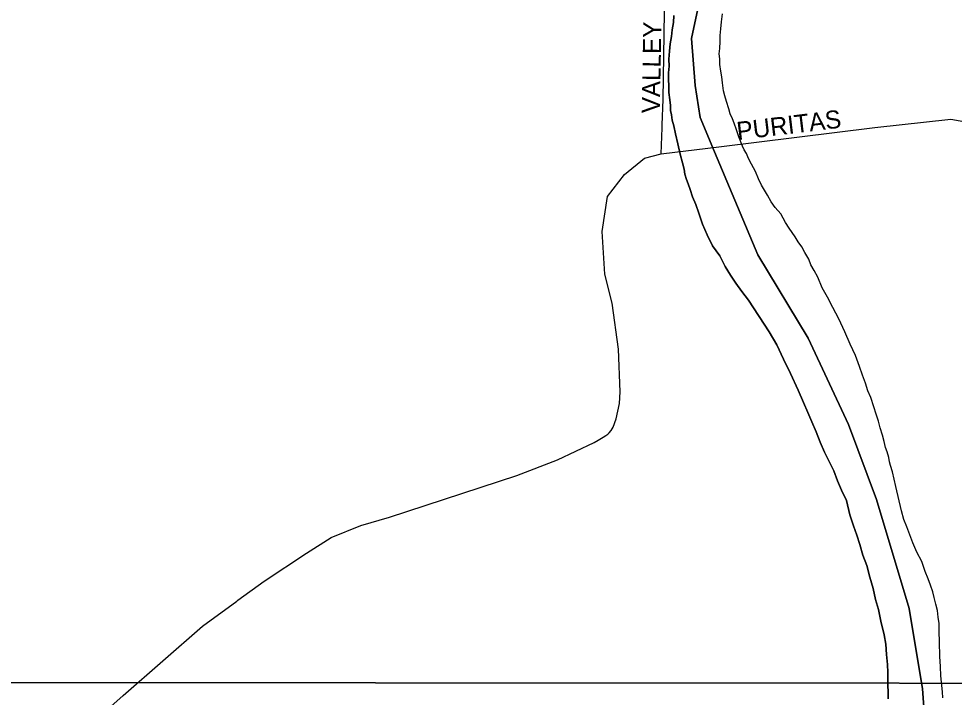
# Model space of a CAD drawing. Extents: x 2010165 to 2382125, y 1060529 to 1407316.
# Drawn here: x 2146217 to 2148798, y 1251522 to 1253396 of the extents above; entities that cross this region are included whole.
import ezdxf

# ---------------------------------------------------------------- set-up
doc = ezdxf.new("R2010")
doc.units = 0
for name, color, linetype in [('GM_X_City_Street', 7, 'Continuous'), ('GM_X_City_Street_Text', 7, 'Continuous'), ('GM_X_Corporation', 7, 'Continuous'), ('GM_X_Major_River', 7, 'Continuous'), ('GM_X_Section', 7, 'Continuous')]:
    doc.layers.add(name, color=color, linetype=linetype)

msp = doc.modelspace()

# ---------------------------------------------------------------- linework, layer by layer
at = {"layer": 'GM_X_City_Street'}
for points in [[(2147992.1, 1253094.3), (2147992.4, 1253102.4), (2147994.6, 1253172.2), (2148000.3, 1253534.9)], [(2148148.9, 1253041.8), (2148578.7, 1253095.5), (2148788.4, 1253117.6), (2148905.4, 1253097.2), (2148978.7, 1253049.4), (2149036.7, 1252971), (2149064, 1252884), (2149062.3, 1252659), (2149079.3, 1252550.6), (2149113.4, 1252480.7), (2149176.5, 1252412.5), (2149277, 1252308.5), (2149415.1, 1252202.8), (2149512.2, 1252119.2), (2149629.2, 1251990.3), (2149748.5, 1251871), (2149808.4, 1251833.4)], [(2146818.4, 1251787), (2146821.5, 1251789.3), (2146894, 1251841.8), (2147010.4, 1251919.5), (2147078.9, 1251962.9), (2147160.3, 1251995.5), (2147239.3, 1252018.7), (2147591.5, 1252133.7), (2147703.7, 1252177.3), (2147804.4, 1252225.5), (2147815.8, 1252231.9), (2147829.2, 1252239.9), (2147837, 1252244.9), (2147842.5, 1252248.6), (2147846.1, 1252252), (2147851.4, 1252258.6), (2147856.7, 1252267.3), (2147865.6, 1252290.9), (2147874.3, 1252332.7), (2147876.6, 1252365), (2147871.2, 1252483.3), (2147853.8, 1252609.6), (2147834.2, 1252689.9), (2147826.8, 1252808.1), (2147841.5, 1252904.3), (2147888.1, 1252965.4), (2147943.8, 1253010.1), (2147989.8, 1253021.9), (2147992.1, 1253094.3)], [(2147989.8, 1253021.9), (2148148.9, 1253041.8)], [(2143466.6, 1248591.1), (2144705.3, 1249664), (2145420.2, 1250262.4), (2145633.3, 1250470), (2145791.9, 1250605.6), (2145896.5, 1250711.4), (2145979.1, 1250837.3), (2146067.9, 1250989.3), (2146219, 1251221.2), (2146335.9, 1251375.9), (2146504.5, 1251526.7), (2146723.4, 1251718.2), (2146818.4, 1251787)]]:
    msp.add_lwpolyline(points, dxfattribs=at)
at = {"layer": 'GM_X_Corporation'}
for points in [[(2148723.8, 1251369), (2148710.3, 1251545.2), (2148674, 1251767.1), (2148584, 1252068), (2148505.9, 1252275), (2148395.1, 1252513.4), (2148256.5, 1252743.2), (2148136.9, 1253027.5), (2148097, 1253123), (2148083.2, 1253210.9), (2148072.7, 1253341), (2148092.9, 1253435.7)], [(2148092.9, 1253435.7), (2148072.7, 1253341), (2148083.2, 1253210.9), (2148097, 1253123), (2148136.9, 1253027.5), (2148256.5, 1252743.2), (2148395.1, 1252513.4), (2148505.9, 1252275), (2148584, 1252068), (2148674, 1251767.1), (2148710.3, 1251545.2), (2148723.8, 1251369)]]:
    msp.add_lwpolyline(points, dxfattribs=at)
at = {"layer": 'GM_X_Major_River'}
for points in [[(2148615.7, 1251517.5), (2148615.4, 1251537.6), (2148615.1, 1251553.6), (2148614.7, 1251571.7), (2148614.4, 1251589.7), (2148614, 1251611.8), (2148611.4, 1251639.8), (2148608.9, 1251667.9), (2148604.4, 1251693.9), (2148595.7, 1251731.9), (2148589.1, 1251763.8), (2148580.5, 1251791.8), (2148573.9, 1251821.8), (2148565.3, 1251853.7), (2148556.7, 1251885.7), (2148546.1, 1251913.6), (2148537.5, 1251943.5), (2148529, 1251969.4), (2148520.5, 1251995.4), (2148509.9, 1252025.2), (2148501.2, 1252065.2), (2148486.6, 1252093.1), (2148476.1, 1252118.9), (2148465.5, 1252146.8), (2148453, 1252172.7), (2148440.5, 1252198.5), (2148427.9, 1252226.4), (2148417.4, 1252254.3), (2148404.8, 1252282.1), (2148394.3, 1252308), (2148381.7, 1252335.9), (2148367.1, 1252369.7), (2148346.1, 1252415.5), (2148327.3, 1252455.3), (2148308.5, 1252495.1), (2148287.8, 1252530.8), (2148230, 1252618), (2148211.5, 1252641.7), (2148195, 1252665.5), (2148180.5, 1252687.3), (2148166, 1252711.1), (2148151.4, 1252740.9), (2148130.8, 1252768.6), (2148116.2, 1252798.4), (2148103.6, 1252828.3), (2148093.1, 1252858.2), (2148084.6, 1252882.1), (2148076.1, 1252904), (2148069.7, 1252924), (2148063.4, 1252939.9), (2148059.2, 1252951.9), (2148054.9, 1252965.8), (2148052.6, 1252979.9), (2148048.3, 1252997.8), (2148041.8, 1253021.8), (2148035.3, 1253049.8), (2148028.7, 1253077.8), (2148024.3, 1253099.7), (2148020, 1253115.7), (2148017.7, 1253129.7), (2148015.5, 1253141.7), (2148015.3, 1253155.8), (2148013, 1253171.8), (2148010.6, 1253191.8), (2148010.2, 1253209.9), (2148009.9, 1253227.9), (2148009.6, 1253246), (2148011.2, 1253264.1), (2148010.9, 1253284.1), (2148012.4, 1253306.2), (2148014.1, 1253326.3), (2148017.7, 1253346.5), (2148019.4, 1253364.6), (2148023, 1253384.7), (2148024.7, 1253404.8)], [(2148024.7, 1253404.8), (2148023, 1253384.7), (2148019.4, 1253364.6), (2148017.7, 1253346.5), (2148014.1, 1253326.3), (2148012.4, 1253306.2), (2148010.9, 1253284.1), (2148011.2, 1253264.1), (2148009.6, 1253246), (2148009.9, 1253227.9), (2148010.2, 1253209.9), (2148010.6, 1253191.8), (2148013, 1253171.8), (2148015.3, 1253155.8), (2148015.5, 1253141.7), (2148017.7, 1253129.7), (2148020, 1253115.7), (2148024.3, 1253099.7), (2148028.7, 1253077.8), (2148035.3, 1253049.8), (2148041.8, 1253021.8), (2148048.3, 1252997.8), (2148052.6, 1252979.9), (2148054.9, 1252965.8), (2148059.2, 1252951.9), (2148063.4, 1252939.9), (2148069.7, 1252924), (2148076.1, 1252904), (2148084.6, 1252882.1), (2148093.1, 1252858.2), (2148103.6, 1252828.3), (2148116.2, 1252798.4), (2148130.8, 1252768.6), (2148151.4, 1252740.9), (2148166, 1252711.1), (2148180.5, 1252687.3), (2148195, 1252665.5), (2148211.5, 1252641.7), (2148230, 1252618), (2148287.8, 1252530.8), (2148308.5, 1252495.1), (2148327.3, 1252455.3), (2148346.1, 1252415.5), (2148367.1, 1252369.7), (2148381.7, 1252335.9), (2148394.3, 1252308), (2148404.8, 1252282.1), (2148417.4, 1252254.3), (2148427.9, 1252226.4), (2148440.5, 1252198.5), (2148453, 1252172.7), (2148465.5, 1252146.8), (2148476.1, 1252118.9), (2148486.6, 1252093.1), (2148501.2, 1252065.2), (2148509.9, 1252025.2), (2148520.5, 1251995.4), (2148529, 1251969.4), (2148537.5, 1251943.5), (2148546.1, 1251913.6), (2148556.7, 1251885.7), (2148565.3, 1251853.7), (2148573.9, 1251821.8), (2148580.5, 1251791.8), (2148589.1, 1251763.8), (2148595.7, 1251731.9), (2148604.4, 1251693.9), (2148608.9, 1251667.9), (2148611.4, 1251639.8), (2148614, 1251611.8), (2148614.4, 1251589.7), (2148614.7, 1251571.7), (2148615.1, 1251553.6), (2148615.4, 1251537.6), (2148615.7, 1251517.5)], [(2148359.2, 1252793.1), (2148350.9, 1252804.9), (2148342.7, 1252816.8), (2148332.3, 1252832.7), (2148319.8, 1252856.5), (2148303.5, 1252874.3), (2148293.1, 1252890.1), (2148282.8, 1252908), (2148274.5, 1252921.9), (2148266.2, 1252935.8), (2148257.8, 1252953.7), (2148249.4, 1252973.6), (2148239, 1252993.5), (2148230.7, 1253009.4), (2148224.4, 1253023.3), (2148218.2, 1253033.2), (2148214, 1253043.2), (2148203.5, 1253069.1), (2148197.1, 1253089), (2148190.8, 1253106.9), (2148186.5, 1253118.9), (2148180.2, 1253132.8), (2148176, 1253146.8), (2148169.6, 1253166.8), (2148165.3, 1253182.7), (2148161, 1253196.7), (2148158.6, 1253218.7), (2148156.3, 1253234.7), (2148154, 1253250.7), (2148151.6, 1253268.8), (2148151.3, 1253284.8), (2148149, 1253298.8), (2148150.8, 1253312.9), (2148152.4, 1253333), (2148152.1, 1253349.1), (2148153.8, 1253367.1), (2148155.4, 1253387.2), (2148159, 1253409.4)], [(2148359.2, 1252793.1), (2148350.9, 1252804.9), (2148342.7, 1252816.8), (2148332.3, 1252832.7), (2148319.8, 1252856.5), (2148303.5, 1252874.3), (2148293.1, 1252890.1), (2148282.8, 1252908), (2148274.5, 1252921.9), (2148266.2, 1252935.8), (2148257.8, 1252953.7), (2148249.4, 1252973.6), (2148239, 1252993.5), (2148230.7, 1253009.4), (2148224.4, 1253023.3), (2148218.2, 1253033.2), (2148214, 1253043.2), (2148203.5, 1253069.1), (2148197.1, 1253089), (2148190.8, 1253106.9), (2148186.5, 1253118.9), (2148180.2, 1253132.8), (2148176, 1253146.8), (2148169.6, 1253166.8), (2148165.3, 1253182.7), (2148161, 1253196.7), (2148158.6, 1253218.7), (2148156.3, 1253234.7), (2148154, 1253250.7), (2148151.6, 1253268.8), (2148151.3, 1253284.8), (2148149, 1253298.8), (2148150.8, 1253312.9), (2148152.4, 1253333), (2148152.1, 1253349.1), (2148153.8, 1253367.1), (2148155.4, 1253387.2), (2148159, 1253409.4)], [(2148766.2, 1251520.4), (2148765.9, 1251536.4), (2148763.5, 1251554.5), (2148761.1, 1251580.5), (2148760.6, 1251606.6), (2148758, 1251634.6), (2148757.3, 1251674.8), (2148756.8, 1251702.8), (2148756.4, 1251724.9), (2148754, 1251742.9), (2148751.7, 1251760.9), (2148747.3, 1251778.9), (2148743, 1251796.9), (2148738.7, 1251812.9), (2148732.3, 1251830.8), (2148726, 1251848.8), (2148717.6, 1251868.7), (2148709, 1251896.6), (2148694.5, 1251922.4), (2148684, 1251948.3), (2148675.5, 1251970.2), (2148667.1, 1251992.1), (2148658.7, 1252012.1), (2148652.2, 1252036), (2148636.9, 1252104), (2148632.5, 1252123.9), (2148628.1, 1252143.9), (2148621.8, 1252161.9), (2148619.6, 1252171.9), (2148617.4, 1252183.9), (2148613, 1252199.8), (2148608.8, 1252211.8), (2148604.5, 1252227.8), (2148600.1, 1252245.8), (2148593.8, 1252265.7), (2148589.4, 1252283.7), (2148583, 1252303.6), (2148576.6, 1252323.6), (2148568.1, 1252349.5), (2148559.8, 1252367.4), (2148553.3, 1252389.3), (2148544.9, 1252411.3), (2148536.4, 1252435.2), (2148525.8, 1252465.1), (2148511.2, 1252496.9), (2148496.5, 1252530.8), (2148479.8, 1252566.6), (2148463.1, 1252598.4), (2148448.6, 1252626.2), (2148434, 1252652), (2148421.4, 1252681.9), (2148411.1, 1252699.7), (2148402.7, 1252715.6), (2148396.4, 1252731.6), (2148386.1, 1252749.4), (2148377.7, 1252765.3), (2148367.4, 1252779.2), (2148359.2, 1252793.1)], [(2148766.2, 1251520.4), (2148765.9, 1251536.4), (2148763.5, 1251554.5), (2148761.1, 1251580.5), (2148760.6, 1251606.6), (2148758, 1251634.6), (2148757.3, 1251674.8), (2148756.8, 1251702.8), (2148756.4, 1251724.9), (2148754, 1251742.9), (2148751.7, 1251760.9), (2148747.3, 1251778.9), (2148743, 1251796.9), (2148738.7, 1251812.9), (2148732.3, 1251830.8), (2148726, 1251848.8), (2148717.6, 1251868.7), (2148709, 1251896.6), (2148694.5, 1251922.4), (2148684, 1251948.3), (2148675.5, 1251970.2), (2148667.1, 1251992.1), (2148658.7, 1252012.1), (2148652.2, 1252036), (2148636.9, 1252104), (2148632.5, 1252123.9), (2148628.1, 1252143.9), (2148621.8, 1252161.9), (2148619.6, 1252171.9), (2148617.4, 1252183.9), (2148613, 1252199.8), (2148608.8, 1252211.8), (2148604.5, 1252227.8), (2148600.1, 1252245.8), (2148593.8, 1252265.7), (2148589.4, 1252283.7), (2148583, 1252303.6), (2148576.6, 1252323.6), (2148568.1, 1252349.5), (2148559.8, 1252367.4), (2148553.3, 1252389.3), (2148544.9, 1252411.3), (2148536.4, 1252435.2), (2148525.8, 1252465.1), (2148511.2, 1252496.9), (2148496.5, 1252530.8), (2148479.8, 1252566.6), (2148463.1, 1252598.4), (2148448.6, 1252626.2), (2148434, 1252652), (2148421.4, 1252681.9), (2148411.1, 1252699.7), (2148402.7, 1252715.6), (2148396.4, 1252731.6), (2148386.1, 1252749.4), (2148377.7, 1252765.3), (2148367.4, 1252779.2), (2148359.2, 1252793.1)]]:
    msp.add_lwpolyline(points, dxfattribs=at)
at = {"layer": 'GM_X_Section'}
for points in [[(2145783.4, 1256933.3), (2151585.7, 1256921.2), (2151537.5, 1251558.4), (2145755.1, 1251562.6)], [(2145755.1, 1251562.6), (2151537.5, 1251558.4), (2151505.5, 1246102.3), (2149530.7, 1246095.7), (2146829.9, 1246090.5), (2145721.8, 1246081.2)]]:
    msp.add_lwpolyline(points, close=True, dxfattribs=at)

# ---------------------------------------------------------------- texts
at = {"layer": 'GM_X_City_Street_Text'}
for s, rotation, p in [('VALLEY', 88.9974, (2147985.7, 1253134.1)), ('PURITAS', 6.8819, (2148200.8, 1253060.1))]:
    msp.add_text(s, height=50, rotation=rotation, dxfattribs=at).set_placement(p)

doc.saveas('drawing.dxf')
